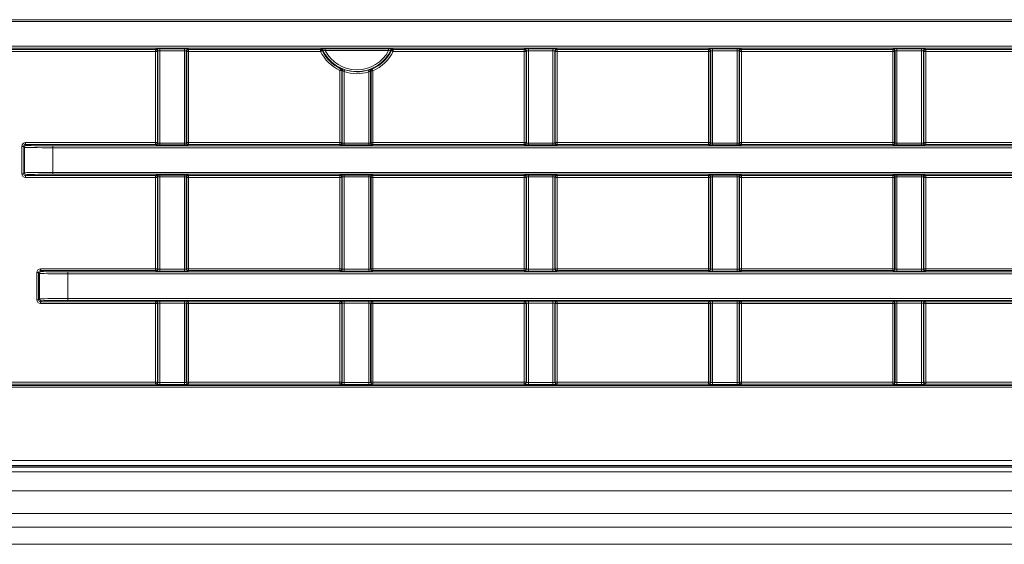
# Model space of a CAD drawing. Header units: millimetres. Extents: x 0 to 1118, y 0 to 864.
# Tile 327 of 390: x 475 to 501, y 599 to 613. Entities that reach past the tile are written whole.
import ezdxf

# ---------------------------------------------------------------- set-up
doc = ezdxf.new("R2010")
doc.units = ezdxf.units.MM

msp = doc.modelspace()

# ---------------------------------------------------------------- linework, layer by layer
at = {"color": 9, "linetype": 'Continuous', "lineweight": 0}
for p, q in [((470.0133, 613.0584), (514.8892, 613.0584)), ((514.8892, 613.0084), (470.0133, 613.0084)), ((470.0133, 612.3567), (514.8892, 612.3567)), ((514.8892, 612.3067), (470.0133, 612.3067)), ((474.451, 612.2713), (478.4515, 612.2713)), ((478.4515, 612.2214), (474.451, 612.2214)), ((478.4515, 612.2713), (478.4629, 612.2827)), ((478.4515, 612.2214), (478.4515, 612.2713)), ((478.4515, 612.2214), (478.5015, 612.2214)), ((478.4515, 609.8077), (478.4515, 612.2214)), ((478.5129, 612.2327), (478.5015, 612.2214)), ((478.5015, 612.2214), (478.5015, 609.8077)), ((478.5129, 609.7963), (478.5129, 612.2327)), ((478.5629, 612.2844), (479.2146, 612.2844)), ((478.5629, 612.2344), (478.5629, 612.2844)), ((479.2146, 612.2344), (478.5629, 612.2344)), ((478.5629, 612.2344), (478.5629, 609.7946)), ((479.2146, 612.2344), (479.2146, 612.2844)), ((479.2146, 609.7946), (479.2146, 612.2344)), ((479.2646, 612.2327), (479.2646, 609.7963)), ((479.276, 612.2214), (479.2646, 612.2327)), ((479.276, 609.8077), (479.276, 612.2214)), ((479.276, 612.2214), (479.326, 612.2214)), ((479.3146, 612.2827), (479.326, 612.2713)), ((479.326, 612.2713), (482.8139, 612.2713)), ((479.326, 612.2214), (479.326, 612.2713)), ((482.8139, 612.2214), (479.326, 612.2214)), ((479.326, 612.2214), (479.326, 609.8077)), ((482.8139, 612.2713), (482.825, 612.2888)), ((482.8139, 612.2214), (482.8139, 612.2713)), ((482.859, 612.2431), (482.8139, 612.2214)), ((482.9358, 612.2905), (484.6166, 612.2905)), ((482.9358, 612.2905), (482.9358, 612.2406)), ((484.6166, 612.2406), (482.9358, 612.2406)), ((484.6166, 612.2905), (484.6166, 612.2406)), ((484.7385, 612.2214), (484.6935, 612.2431)), ((484.7275, 612.2888), (484.7385, 612.2713)), ((484.7385, 612.2713), (488.2015, 612.2713)), ((484.7385, 612.2713), (484.7385, 612.2214)), ((488.2015, 612.2214), (484.7385, 612.2214)), ((488.2015, 612.2713), (488.2129, 612.2827)), ((488.2015, 612.2214), (488.2015, 612.2713)), ((488.2015, 609.8077), (488.2015, 612.2214)), ((488.2015, 612.2214), (488.2515, 612.2214)), ((488.2629, 612.2327), (488.2515, 612.2214)), ((488.2515, 612.2214), (488.2515, 609.8077)), ((488.2629, 609.7963), (488.2629, 612.2327)), ((488.3129, 612.2844), (488.9646, 612.2844)), ((488.3129, 612.2344), (488.3129, 612.2844)), ((488.9646, 612.2344), (488.3129, 612.2344)), ((488.3129, 612.2344), (488.3129, 609.7946)), ((488.9646, 612.2344), (488.9646, 612.2844)), ((488.9646, 609.7946), (488.9646, 612.2344)), ((489.0146, 612.2327), (489.0146, 609.7963)), ((489.026, 612.2214), (489.0146, 612.2327)), ((489.026, 609.8077), (489.026, 612.2214)), ((489.026, 612.2214), (489.076, 612.2214)), ((489.0646, 612.2827), (489.076, 612.2713)), ((489.076, 612.2713), (493.0765, 612.2713)), ((489.076, 612.2214), (489.076, 612.2713)), ((493.0765, 612.2214), (489.076, 612.2214)), ((489.076, 612.2214), (489.076, 609.8077)), ((493.0765, 612.2713), (493.0879, 612.2827)), ((493.0765, 612.2214), (493.0765, 612.2713)), ((493.0765, 612.2214), (493.1265, 612.2214)), ((493.0765, 609.8077), (493.0765, 612.2214)), ((493.1379, 612.2327), (493.1265, 612.2214)), ((493.1265, 612.2214), (493.1265, 609.8077)), ((493.1379, 609.7963), (493.1379, 612.2327)), ((493.1879, 612.2844), (493.8396, 612.2844)), ((493.1879, 612.2344), (493.1879, 612.2844)), ((493.8396, 612.2344), (493.1879, 612.2344)), ((493.1879, 612.2344), (493.1879, 609.7946)), ((493.8396, 612.2344), (493.8396, 612.2844)), ((493.8396, 609.7946), (493.8396, 612.2344)), ((493.8896, 612.2327), (493.8896, 609.7963)), ((493.901, 612.2214), (493.8896, 612.2327)), ((493.901, 609.8077), (493.901, 612.2214)), ((493.901, 612.2214), (493.951, 612.2214)), ((493.9396, 612.2827), (493.951, 612.2713)), ((493.951, 612.2713), (497.9515, 612.2713)), ((493.951, 612.2214), (493.951, 612.2713)), ((497.9515, 612.2214), (493.951, 612.2214)), ((493.951, 612.2214), (493.951, 609.8077)), ((497.9515, 612.2713), (497.9629, 612.2827)), ((497.9515, 612.2214), (497.9515, 612.2713)), ((497.9515, 609.8077), (497.9515, 612.2214)), ((497.9515, 612.2214), (498.0015, 612.2214)), ((498.0129, 612.2327), (498.0015, 612.2214)), ((498.0015, 612.2214), (498.0015, 609.8077)), ((498.0129, 609.7963), (498.0129, 612.2327)), ((498.0629, 612.2844), (498.7146, 612.2844)), ((498.0629, 612.2344), (498.0629, 612.2844)), ((498.7146, 612.2344), (498.0629, 612.2344)), ((498.0629, 612.2344), (498.0629, 609.7946)), ((498.7146, 612.2344), (498.7146, 612.2844)), ((498.7146, 609.7946), (498.7146, 612.2344)), ((498.7646, 612.2327), (498.7646, 609.7963)), ((498.776, 612.2214), (498.7646, 612.2327)), ((498.776, 609.8077), (498.776, 612.2214)), ((498.776, 612.2214), (498.826, 612.2214)), ((498.8146, 612.2827), (498.826, 612.2713)), ((498.826, 612.2713), (502.8265, 612.2713)), ((498.826, 612.2214), (498.826, 612.2713)), ((502.8265, 612.2214), (498.826, 612.2214)), ((498.826, 612.2214), (498.826, 609.8077)), ((483.3265, 611.7163), (483.3476, 611.7616)), ((483.3265, 611.7163), (483.3765, 611.7163)), ((483.3265, 609.8077), (483.3265, 611.7163)), ((483.3879, 611.7236), (483.3765, 611.7163)), ((483.3765, 611.7163), (483.3765, 609.8077)), ((483.4379, 611.6858), (483.4539, 611.7332)), ((483.4379, 611.6858), (483.4379, 609.7946)), ((484.0896, 611.6777), (484.0748, 611.7255)), ((484.0896, 609.7946), (484.0896, 611.6777)), ((484.151, 611.7051), (484.1396, 611.7126)), ((484.151, 609.8077), (484.151, 611.7051)), ((484.151, 611.7051), (484.201, 611.7051)), ((484.201, 611.7051), (484.1811, 611.751)), ((484.201, 611.7051), (484.201, 609.8077)), ((475.0136, 609.8077), (478.4515, 609.8077)), ((475.0136, 609.8077), (475.0136, 609.7577)), ((475.0136, 609.7577), (475.037, 609.7343)), ((478.4515, 609.7577), (475.0136, 609.7577)), ((478.4515, 609.8077), (478.4515, 609.7577)), ((478.4515, 609.8077), (478.5015, 609.8077)), ((478.4629, 609.7463), (478.4515, 609.7577)), ((478.5015, 609.8077), (478.5129, 609.7963)), ((478.5629, 609.7446), (478.5629, 609.7946)), ((478.5629, 609.7946), (479.2146, 609.7946)), ((479.2146, 609.7446), (479.2146, 609.7946)), ((479.2646, 609.7963), (479.276, 609.8077)), ((479.276, 609.8077), (479.326, 609.8077)), ((479.326, 609.7577), (479.3146, 609.7463)), ((479.326, 609.7577), (479.326, 609.8077)), ((479.326, 609.8077), (483.3265, 609.8077)), ((483.3265, 609.7577), (479.326, 609.7577)), ((483.3265, 609.7577), (483.3265, 609.8077)), ((483.3765, 609.8077), (483.3265, 609.8077)), ((483.3379, 609.7463), (483.3265, 609.7577)), ((483.3765, 609.8077), (483.3879, 609.7963)), ((483.4379, 609.7446), (483.4379, 609.7946)), ((483.4379, 609.7946), (484.0896, 609.7946)), ((484.0896, 609.7446), (484.0896, 609.7946)), ((484.1396, 609.7963), (484.151, 609.8077)), ((484.201, 609.8077), (484.151, 609.8077)), ((484.201, 609.7577), (484.1896, 609.7463)), ((484.201, 609.7577), (484.201, 609.8077)), ((484.201, 609.8077), (488.2015, 609.8077)), ((488.2015, 609.7577), (484.201, 609.7577)), ((488.2515, 609.8077), (488.2015, 609.8077)), ((488.2015, 609.7577), (488.2015, 609.8077)), ((488.2129, 609.7463), (488.2015, 609.7577)), ((488.2515, 609.8077), (488.2629, 609.7963)), ((488.3129, 609.7446), (488.3129, 609.7946)), ((488.3129, 609.7946), (488.9646, 609.7946)), ((488.9646, 609.7446), (488.9646, 609.7946)), ((489.0146, 609.7963), (489.026, 609.8077)), ((489.076, 609.8077), (489.026, 609.8077)), ((489.076, 609.7577), (489.0646, 609.7463)), ((489.076, 609.7577), (489.076, 609.8077)), ((489.076, 609.8077), (493.0765, 609.8077)), ((493.0765, 609.7577), (489.076, 609.7577)), ((493.0765, 609.7577), (493.0765, 609.8077)), ((493.1265, 609.8077), (493.0765, 609.8077)), ((493.0879, 609.7463), (493.0765, 609.7577)), ((493.1265, 609.8077), (493.1379, 609.7963)), ((493.1879, 609.7446), (493.1879, 609.7946)), ((493.1879, 609.7946), (493.8396, 609.7946)), ((493.8396, 609.7446), (493.8396, 609.7946)), ((493.8896, 609.7963), (493.901, 609.8077)), ((493.951, 609.8077), (493.901, 609.8077)), ((493.951, 609.7577), (493.9396, 609.7463)), ((493.951, 609.7577), (493.951, 609.8077)), ((493.951, 609.8077), (497.9515, 609.8077)), ((497.9515, 609.7577), (493.951, 609.7577)), ((497.9515, 609.7577), (497.9515, 609.8077)), ((498.0015, 609.8077), (497.9515, 609.8077)), ((497.9629, 609.7463), (497.9515, 609.7577)), ((498.0015, 609.8077), (498.0129, 609.7963)), ((498.0629, 609.7446), (498.0629, 609.7946)), ((498.0629, 609.7946), (498.7146, 609.7946)), ((498.7146, 609.7446), (498.7146, 609.7946)), ((498.7646, 609.7963), (498.776, 609.8077)), ((498.826, 609.8077), (498.776, 609.8077)), ((498.826, 609.7577), (498.8146, 609.7463)), ((498.826, 609.7577), (498.826, 609.8077)), ((498.826, 609.8077), (502.8265, 609.8077)), ((502.8265, 609.7577), (498.826, 609.7577)), ((474.9136, 609.7077), (474.9636, 609.7077)), ((474.9136, 608.9852), (474.9136, 609.7077)), ((474.987, 609.6843), (474.9636, 609.7077)), ((474.9636, 609.7077), (474.9636, 608.9852)), ((474.987, 609.0086), (474.987, 609.6843)), ((475.7369, 609.6723), (475.7369, 609.7223)), ((475.7369, 609.7223), (514.8892, 609.7223)), ((514.8892, 609.6723), (475.7369, 609.6723)), ((475.7369, 609.6723), (475.7369, 609.0206)), ((479.2146, 609.7446), (478.5629, 609.7446)), ((484.0896, 609.7446), (483.4379, 609.7446)), ((488.9646, 609.7446), (488.3129, 609.7446)), ((493.8396, 609.7446), (493.1879, 609.7446)), ((498.7146, 609.7446), (498.0629, 609.7446)), ((474.9136, 608.9852), (474.9636, 608.9852)), ((474.9636, 608.9852), (474.987, 609.0086)), ((475.7369, 609.0206), (514.8892, 609.0206)), ((475.7369, 608.9706), (475.7369, 609.0206)), ((475.037, 608.9586), (475.0136, 608.9352)), ((475.0136, 608.9352), (478.4515, 608.9352)), ((475.0136, 608.9352), (475.0136, 608.8852)), ((478.4515, 608.8852), (475.0136, 608.8852)), ((514.8892, 608.9706), (475.7369, 608.9706)), ((478.4515, 608.9352), (478.4629, 608.9466)), ((478.4515, 608.9352), (478.4515, 608.8852)), ((478.4515, 606.4716), (478.4515, 608.8852)), ((478.5015, 608.8852), (478.4515, 608.8852)), ((478.5129, 608.8966), (478.5015, 608.8852)), ((478.5015, 608.8852), (478.5015, 606.4716)), ((478.5129, 606.4602), (478.5129, 608.8966)), ((478.5629, 608.9483), (479.2146, 608.9483)), ((478.5629, 608.8983), (478.5629, 608.9483)), ((479.2146, 608.8983), (478.5629, 608.8983)), ((478.5629, 608.8983), (478.5629, 606.4585)), ((479.2146, 608.8983), (479.2146, 608.9483)), ((479.2146, 606.4585), (479.2146, 608.8983)), ((479.2646, 608.8966), (479.2646, 606.4602)), ((479.276, 608.8852), (479.2646, 608.8966)), ((479.276, 606.4716), (479.276, 608.8852)), ((479.326, 608.8852), (479.276, 608.8852)), ((479.3146, 608.9466), (479.326, 608.9352)), ((479.326, 608.9352), (483.3265, 608.9352)), ((479.326, 608.8852), (479.326, 608.9352)), ((479.326, 608.8852), (479.326, 606.4716)), ((483.3265, 608.8852), (479.326, 608.8852)), ((483.3265, 608.9352), (483.3379, 608.9466)), ((483.3265, 608.8852), (483.3265, 608.9352)), ((483.3765, 608.8852), (483.3265, 608.8852)), ((483.3265, 606.4716), (483.3265, 608.8852)), ((483.3879, 608.8966), (483.3765, 608.8852)), ((483.3765, 608.8852), (483.3765, 606.4716)), ((483.3879, 606.4602), (483.3879, 608.8966)), ((483.4379, 608.9483), (484.0896, 608.9483)), ((483.4379, 608.8983), (483.4379, 608.9483)), ((484.0896, 608.8983), (483.4379, 608.8983)), ((483.4379, 608.8983), (483.4379, 606.4585)), ((484.0896, 608.8983), (484.0896, 608.9483)), ((484.0896, 606.4585), (484.0896, 608.8983)), ((484.1396, 608.8966), (484.1396, 606.4602)), ((484.151, 608.8852), (484.1396, 608.8966)), ((484.151, 606.4716), (484.151, 608.8852)), ((484.201, 608.8852), (484.151, 608.8852)), ((484.1896, 608.9466), (484.201, 608.9352)), ((484.201, 608.9352), (488.2015, 608.9352)), ((484.201, 608.8852), (484.201, 608.9352)), ((488.2015, 608.8852), (484.201, 608.8852)), ((484.201, 608.8852), (484.201, 606.4716)), ((488.2015, 608.9352), (488.2129, 608.9466)), ((488.2015, 608.8852), (488.2015, 608.9352)), ((488.2015, 606.4716), (488.2015, 608.8852)), ((488.2515, 608.8852), (488.2015, 608.8852)), ((488.2629, 608.8966), (488.2515, 608.8852)), ((488.2515, 608.8852), (488.2515, 606.4716)), ((488.2629, 606.4602), (488.2629, 608.8966)), ((488.3129, 608.9483), (488.9646, 608.9483)), ((488.3129, 608.8983), (488.3129, 608.9483)), ((488.9646, 608.8983), (488.3129, 608.8983)), ((488.3129, 608.8983), (488.3129, 606.4585)), ((488.9646, 608.8983), (488.9646, 608.9483)), ((488.9646, 606.4585), (488.9646, 608.8983)), ((489.0146, 608.8966), (489.0146, 606.4602)), ((489.026, 608.8852), (489.0146, 608.8966)), ((489.026, 606.4716), (489.026, 608.8852)), ((489.076, 608.8852), (489.026, 608.8852)), ((489.0646, 608.9466), (489.076, 608.9352)), ((489.076, 608.9352), (493.0765, 608.9352)), ((489.076, 608.8852), (489.076, 608.9352)), ((493.0765, 608.8852), (489.076, 608.8852)), ((489.076, 608.8852), (489.076, 606.4716)), ((493.0765, 608.9352), (493.0879, 608.9466)), ((493.0765, 608.8852), (493.0765, 608.9352)), ((493.0765, 606.4716), (493.0765, 608.8852)), ((493.1265, 608.8852), (493.0765, 608.8852)), ((493.1379, 608.8966), (493.1265, 608.8852)), ((493.1265, 608.8852), (493.1265, 606.4716)), ((493.1379, 606.4602), (493.1379, 608.8966)), ((493.1879, 608.9483), (493.8396, 608.9483)), ((493.1879, 608.8983), (493.1879, 608.9483)), ((493.8396, 608.8983), (493.1879, 608.8983)), ((493.1879, 608.8983), (493.1879, 606.4585)), ((493.8396, 608.8983), (493.8396, 608.9483)), ((493.8396, 606.4585), (493.8396, 608.8983)), ((493.8896, 608.8966), (493.8896, 606.4602)), ((493.901, 608.8852), (493.8896, 608.8966)), ((493.901, 606.4716), (493.901, 608.8852)), ((493.951, 608.8852), (493.901, 608.8852)), ((493.9396, 608.9466), (493.951, 608.9352)), ((493.951, 608.9352), (497.9515, 608.9352)), ((493.951, 608.8852), (493.951, 608.9352)), ((497.9515, 608.8852), (493.951, 608.8852)), ((493.951, 608.8852), (493.951, 606.4716)), ((497.9515, 608.9352), (497.9629, 608.9466)), ((497.9515, 608.8852), (497.9515, 608.9352)), ((498.0015, 608.8852), (497.9515, 608.8852)), ((497.9515, 606.4716), (497.9515, 608.8852)), ((498.0129, 608.8966), (498.0015, 608.8852)), ((498.0015, 608.8852), (498.0015, 606.4716)), ((498.0129, 606.4602), (498.0129, 608.8966)), ((498.0629, 608.9483), (498.7146, 608.9483)), ((498.0629, 608.8983), (498.0629, 608.9483)), ((498.7146, 608.8983), (498.0629, 608.8983)), ((498.0629, 608.8983), (498.0629, 606.4585)), ((498.7146, 608.8983), (498.7146, 608.9483)), ((498.7146, 606.4585), (498.7146, 608.8983)), ((498.7646, 608.8966), (498.7646, 606.4602)), ((498.776, 608.8852), (498.7646, 608.8966)), ((498.776, 606.4716), (498.776, 608.8852)), ((498.826, 608.8852), (498.776, 608.8852)), ((498.8146, 608.9466), (498.826, 608.9352)), ((498.826, 608.9352), (502.8265, 608.9352)), ((498.826, 608.8852), (498.826, 608.9352)), ((498.826, 608.8852), (498.826, 606.4716)), ((502.8265, 608.8852), (498.826, 608.8852)), ((475.307, 605.6491), (475.307, 606.3716)), ((475.357, 606.3716), (475.307, 606.3716)), ((475.3803, 606.3482), (475.357, 606.3716)), ((475.357, 606.3716), (475.357, 605.6491)), ((475.407, 606.4216), (475.407, 606.4716)), ((475.407, 606.4716), (478.4515, 606.4716)), ((475.407, 606.4216), (475.4303, 606.3982)), ((478.4515, 606.4216), (475.407, 606.4216)), ((476.1302, 606.3362), (476.1302, 606.3862)), ((476.1302, 606.3862), (514.8892, 606.3862)), ((478.5015, 606.4716), (478.4515, 606.4716)), ((478.4515, 606.4216), (478.4515, 606.4716)), ((478.4629, 606.4102), (478.4515, 606.4216)), ((478.5015, 606.4716), (478.5129, 606.4602)), ((478.5629, 606.4085), (478.5629, 606.4585)), ((478.5629, 606.4585), (479.2146, 606.4585)), ((479.2146, 606.4085), (478.5629, 606.4085)), ((479.2146, 606.4085), (479.2146, 606.4585)), ((479.2646, 606.4602), (479.276, 606.4716)), ((479.326, 606.4716), (479.276, 606.4716)), ((479.326, 606.4216), (479.3146, 606.4102)), ((479.326, 606.4216), (479.326, 606.4716)), ((479.326, 606.4716), (483.3265, 606.4716)), ((483.3265, 606.4216), (479.326, 606.4216)), ((483.3265, 606.4216), (483.3265, 606.4716)), ((483.3765, 606.4716), (483.3265, 606.4716)), ((483.3379, 606.4102), (483.3265, 606.4216)), ((483.3765, 606.4716), (483.3879, 606.4602)), ((483.4379, 606.4085), (483.4379, 606.4585)), ((483.4379, 606.4585), (484.0896, 606.4585)), ((484.0896, 606.4085), (483.4379, 606.4085)), ((484.0896, 606.4085), (484.0896, 606.4585)), ((484.1396, 606.4602), (484.151, 606.4716)), ((484.201, 606.4716), (484.151, 606.4716)), ((484.201, 606.4216), (484.1896, 606.4102)), ((484.201, 606.4216), (484.201, 606.4716)), ((484.201, 606.4716), (488.2015, 606.4716)), ((488.2015, 606.4216), (484.201, 606.4216)), ((488.2515, 606.4716), (488.2015, 606.4716)), ((488.2015, 606.4216), (488.2015, 606.4716)), ((488.2129, 606.4102), (488.2015, 606.4216)), ((488.2515, 606.4716), (488.2629, 606.4602)), ((488.3129, 606.4085), (488.3129, 606.4585)), ((488.3129, 606.4585), (488.9646, 606.4585)), ((488.9646, 606.4085), (488.3129, 606.4085)), ((488.9646, 606.4085), (488.9646, 606.4585)), ((489.0146, 606.4602), (489.026, 606.4716)), ((489.076, 606.4716), (489.026, 606.4716)), ((489.076, 606.4216), (489.0646, 606.4102)), ((489.076, 606.4216), (489.076, 606.4716)), ((489.076, 606.4716), (493.0765, 606.4716)), ((493.0765, 606.4216), (489.076, 606.4216)), ((493.1265, 606.4716), (493.0765, 606.4716)), ((493.0765, 606.4216), (493.0765, 606.4716)), ((493.0879, 606.4102), (493.0765, 606.4216)), ((493.1265, 606.4716), (493.1379, 606.4602)), ((493.1879, 606.4085), (493.1879, 606.4585)), ((493.1879, 606.4585), (493.8396, 606.4585)), ((493.8396, 606.4085), (493.1879, 606.4085)), ((493.8396, 606.4085), (493.8396, 606.4585)), ((493.8896, 606.4602), (493.901, 606.4716)), ((493.951, 606.4716), (493.901, 606.4716)), ((493.951, 606.4216), (493.9396, 606.4102)), ((493.951, 606.4216), (493.951, 606.4716)), ((493.951, 606.4716), (497.9515, 606.4716)), ((497.9515, 606.4216), (493.951, 606.4216)), ((498.0015, 606.4716), (497.9515, 606.4716)), ((497.9515, 606.4216), (497.9515, 606.4716)), ((497.9629, 606.4102), (497.9515, 606.4216)), ((498.0015, 606.4716), (498.0129, 606.4602)), ((498.0629, 606.4085), (498.0629, 606.4585)), ((498.0629, 606.4585), (498.7146, 606.4585)), ((498.7146, 606.4085), (498.0629, 606.4085)), ((498.7146, 606.4085), (498.7146, 606.4585)), ((498.7646, 606.4602), (498.776, 606.4716)), ((498.826, 606.4716), (498.776, 606.4716)), ((498.826, 606.4216), (498.8146, 606.4102)), ((498.826, 606.4216), (498.826, 606.4716)), ((498.826, 606.4716), (502.8265, 606.4716)), ((502.8265, 606.4216), (498.826, 606.4216)), ((475.3803, 605.6725), (475.3803, 606.3482)), ((514.8892, 606.3362), (476.1302, 606.3362)), ((476.1302, 606.3362), (476.1302, 605.6845)), ((475.357, 605.6491), (475.307, 605.6491)), ((475.357, 605.6491), (475.3803, 605.6725)), ((475.4303, 605.6225), (475.407, 605.5991)), ((475.407, 605.5991), (478.4515, 605.5991)), ((475.407, 605.5991), (475.407, 605.5491)), ((476.1302, 605.6345), (476.1302, 605.6845)), ((476.1302, 605.6845), (514.8892, 605.6845)), ((514.8892, 605.6345), (476.1302, 605.6345)), ((478.4515, 605.5991), (478.4629, 605.6105)), ((478.4515, 605.5991), (478.4515, 605.5491)), ((478.5629, 605.6122), (479.2146, 605.6122)), ((478.5629, 605.6122), (478.5629, 605.5622)), ((479.2146, 605.6122), (479.2146, 605.5622)), ((479.3146, 605.6105), (479.326, 605.5991)), ((479.326, 605.5991), (483.3265, 605.5991)), ((479.326, 605.5491), (479.326, 605.5991)), ((483.3265, 605.5991), (483.3379, 605.6105)), ((483.3265, 605.5491), (483.3265, 605.5991)), ((483.4379, 605.6122), (484.0896, 605.6122)), ((483.4379, 605.5622), (483.4379, 605.6122)), ((484.0896, 605.5622), (484.0896, 605.6122)), ((484.1896, 605.6105), (484.201, 605.5991)), ((484.201, 605.5991), (488.2015, 605.5991)), ((484.201, 605.5491), (484.201, 605.5991)), ((488.2015, 605.5991), (488.2129, 605.6105)), ((488.2015, 605.5491), (488.2015, 605.5991)), ((488.3129, 605.6122), (488.9646, 605.6122)), ((488.3129, 605.5622), (488.3129, 605.6122)), ((488.9646, 605.5622), (488.9646, 605.6122)), ((489.0646, 605.6105), (489.076, 605.5991)), ((489.076, 605.5991), (493.0765, 605.5991)), ((489.076, 605.5491), (489.076, 605.5991)), ((493.0765, 605.5991), (493.0879, 605.6105)), ((493.0765, 605.5491), (493.0765, 605.5991)), ((493.1879, 605.6122), (493.8396, 605.6122)), ((493.1879, 605.5622), (493.1879, 605.6122)), ((493.8396, 605.5622), (493.8396, 605.6122)), ((493.9396, 605.6105), (493.951, 605.5991)), ((493.951, 605.5991), (497.9515, 605.5991)), ((493.951, 605.5491), (493.951, 605.5991)), ((497.9515, 605.5991), (497.9629, 605.6105)), ((497.9515, 605.5491), (497.9515, 605.5991)), ((498.0629, 605.6122), (498.7146, 605.6122)), ((498.0629, 605.5622), (498.0629, 605.6122)), ((498.7146, 605.5622), (498.7146, 605.6122)), ((498.8146, 605.6105), (498.826, 605.5991)), ((498.826, 605.5991), (502.8265, 605.5991)), ((498.826, 605.5491), (498.826, 605.5991)), ((478.4515, 605.5491), (475.407, 605.5491)), ((478.4515, 603.472), (478.4515, 605.5491)), ((478.5015, 605.5491), (478.4515, 605.5491)), ((478.5129, 605.5605), (478.5015, 605.5491)), ((478.5015, 605.5491), (478.5015, 603.472)), ((478.5129, 603.4606), (478.5129, 605.5605)), ((479.2146, 605.5622), (478.5629, 605.5622)), ((478.5629, 605.5622), (478.5629, 603.4589)), ((479.2146, 603.4589), (479.2146, 605.5622)), ((479.2646, 605.5605), (479.2646, 603.4606)), ((479.276, 605.5491), (479.2646, 605.5605)), ((479.276, 603.472), (479.276, 605.5491)), ((479.326, 605.5491), (479.276, 605.5491)), ((483.3265, 605.5491), (479.326, 605.5491)), ((479.326, 605.5491), (479.326, 603.472)), ((483.3765, 605.5491), (483.3265, 605.5491)), ((483.3265, 603.472), (483.3265, 605.5491)), ((483.3879, 605.5605), (483.3765, 605.5491)), ((483.3765, 605.5491), (483.3765, 603.472)), ((483.3879, 603.4606), (483.3879, 605.5605)), ((484.0896, 605.5622), (483.4379, 605.5622)), ((483.4379, 605.5622), (483.4379, 603.4589)), ((484.0896, 603.4589), (484.0896, 605.5622)), ((484.1396, 605.5605), (484.1396, 603.4606)), ((484.151, 605.5491), (484.1396, 605.5605)), ((484.151, 603.472), (484.151, 605.5491)), ((484.201, 605.5491), (484.151, 605.5491)), ((488.2015, 605.5491), (484.201, 605.5491)), ((484.201, 605.5491), (484.201, 603.472)), ((488.2015, 603.472), (488.2015, 605.5491)), ((488.2515, 605.5491), (488.2015, 605.5491)), ((488.2629, 605.5605), (488.2515, 605.5491)), ((488.2515, 605.5491), (488.2515, 603.472)), ((488.2629, 603.4606), (488.2629, 605.5605)), ((488.9646, 605.5622), (488.3129, 605.5622)), ((488.3129, 605.5622), (488.3129, 603.4589)), ((488.9646, 603.4589), (488.9646, 605.5622)), ((489.0146, 605.5605), (489.0146, 603.4606)), ((489.026, 605.5491), (489.0146, 605.5605)), ((489.026, 603.472), (489.026, 605.5491)), ((489.076, 605.5491), (489.026, 605.5491)), ((493.0765, 605.5491), (489.076, 605.5491)), ((489.076, 605.5491), (489.076, 603.472)), ((493.1265, 605.5491), (493.0765, 605.5491)), ((493.0765, 603.472), (493.0765, 605.5491)), ((493.1379, 605.5605), (493.1265, 605.5491)), ((493.1265, 605.5491), (493.1265, 603.472)), ((493.1379, 603.4606), (493.1379, 605.5605)), ((493.8396, 605.5622), (493.1879, 605.5622)), ((493.1879, 605.5622), (493.1879, 603.4589)), ((493.8396, 603.4589), (493.8396, 605.5622)), ((493.8896, 605.5605), (493.8896, 603.4606)), ((493.901, 605.5491), (493.8896, 605.5605)), ((493.901, 603.472), (493.901, 605.5491)), ((493.951, 605.5491), (493.901, 605.5491)), ((493.951, 605.5491), (493.951, 603.472)), ((497.9515, 605.5491), (493.951, 605.5491)), ((498.0015, 605.5491), (497.9515, 605.5491)), ((497.9515, 603.472), (497.9515, 605.5491)), ((498.0129, 605.5605), (498.0015, 605.5491)), ((498.0015, 605.5491), (498.0015, 603.472)), ((498.0129, 603.4606), (498.0129, 605.5605)), ((498.7146, 605.5622), (498.0629, 605.5622)), ((498.0629, 605.5622), (498.0629, 603.4589)), ((498.7146, 603.4589), (498.7146, 605.5622)), ((498.7646, 605.5605), (498.7646, 603.4606)), ((498.776, 605.5491), (498.7646, 605.5605)), ((498.776, 603.472), (498.776, 605.5491)), ((498.826, 605.5491), (498.776, 605.5491)), ((498.826, 605.5491), (498.826, 603.472)), ((502.8265, 605.5491), (498.826, 605.5491)), ((474.3861, 603.3866), (605.2664, 603.3866)), ((605.2664, 603.3366), (474.3861, 603.3366)), ((474.4379, 603.472), (478.4515, 603.472)), ((478.4515, 603.422), (474.4379, 603.422)), ((478.5015, 603.472), (478.4515, 603.472)), ((478.4515, 603.472), (478.4515, 603.422)), ((478.4629, 603.4106), (478.4515, 603.422)), ((478.5015, 603.472), (478.5129, 603.4606)), ((478.5629, 603.4589), (479.2146, 603.4589)), ((478.5629, 603.4589), (478.5629, 603.4089)), ((479.2146, 603.4089), (478.5629, 603.4089)), ((479.2146, 603.4589), (479.2146, 603.4089)), ((479.2646, 603.4606), (479.276, 603.472)), ((479.326, 603.472), (479.276, 603.472)), ((479.326, 603.422), (479.3146, 603.4106)), ((479.326, 603.422), (479.326, 603.472)), ((479.326, 603.472), (483.3265, 603.472)), ((483.3265, 603.422), (479.326, 603.422)), ((483.3265, 603.422), (483.3265, 603.472)), ((483.3765, 603.472), (483.3265, 603.472)), ((483.3379, 603.4106), (483.3265, 603.422)), ((483.3765, 603.472), (483.3879, 603.4606)), ((483.4379, 603.4089), (483.4379, 603.4589)), ((483.4379, 603.4589), (484.0896, 603.4589)), ((484.0896, 603.4089), (483.4379, 603.4089)), ((484.0896, 603.4089), (484.0896, 603.4589)), ((484.1396, 603.4606), (484.151, 603.472)), ((484.201, 603.472), (484.151, 603.472)), ((484.201, 603.422), (484.1896, 603.4106)), ((484.201, 603.422), (484.201, 603.472)), ((484.201, 603.472), (488.2015, 603.472)), ((488.2015, 603.422), (484.201, 603.422)), ((488.2015, 603.422), (488.2015, 603.472)), ((488.2515, 603.472), (488.2015, 603.472)), ((488.2129, 603.4106), (488.2015, 603.422)), ((488.2515, 603.472), (488.2629, 603.4606)), ((488.3129, 603.4089), (488.3129, 603.4589)), ((488.3129, 603.4589), (488.9646, 603.4589)), ((488.9646, 603.4089), (488.3129, 603.4089)), ((488.9646, 603.4089), (488.9646, 603.4589)), ((489.0146, 603.4606), (489.026, 603.472)), ((489.076, 603.472), (489.026, 603.472)), ((489.076, 603.422), (489.0646, 603.4106)), ((489.076, 603.422), (489.076, 603.472)), ((489.076, 603.472), (493.0765, 603.472)), ((493.0765, 603.422), (489.076, 603.422)), ((493.0765, 603.422), (493.0765, 603.472)), ((493.1265, 603.472), (493.0765, 603.472)), ((493.0879, 603.4106), (493.0765, 603.422)), ((493.1265, 603.472), (493.1379, 603.4606)), ((493.1879, 603.4089), (493.1879, 603.4589)), ((493.1879, 603.4589), (493.8396, 603.4589)), ((493.8396, 603.4089), (493.1879, 603.4089)), ((493.8396, 603.4089), (493.8396, 603.4589)), ((493.8896, 603.4606), (493.901, 603.472)), ((493.951, 603.472), (493.901, 603.472)), ((493.951, 603.422), (493.9396, 603.4106)), ((493.951, 603.422), (493.951, 603.472)), ((493.951, 603.472), (497.9515, 603.472)), ((497.9515, 603.422), (493.951, 603.422)), ((497.9515, 603.422), (497.9515, 603.472)), ((498.0015, 603.472), (497.9515, 603.472)), ((497.9629, 603.4106), (497.9515, 603.422)), ((498.0015, 603.472), (498.0129, 603.4606)), ((498.0629, 603.4089), (498.0629, 603.4589)), ((498.0629, 603.4589), (498.7146, 603.4589)), ((498.7146, 603.4089), (498.0629, 603.4089)), ((498.7146, 603.4089), (498.7146, 603.4589)), ((498.7646, 603.4606), (498.776, 603.472)), ((498.826, 603.472), (498.776, 603.472)), ((498.826, 603.422), (498.8146, 603.4106)), ((498.826, 603.422), (498.826, 603.472)), ((498.826, 603.472), (502.8265, 603.472)), ((502.8265, 603.422), (498.826, 603.422)), ((471.8384, 601.3957), (607.8141, 601.3957)), ((607.8141, 601.2707), (471.8384, 601.2707)), ((472.6137, 601.2229), (607.0387, 601.2229)), ((472.6137, 600.5979), (607.0387, 600.5979)), ((472.6137, 599.9925), (607.0387, 599.9925)), ((472.6137, 599.6389), (607.0387, 599.6389)), ((472.6137, 599.1818), (607.0387, 599.1818))]:
    msp.add_line(p, q, dxfattribs=at)
at = {"color": 7, "linetype": 'Continuous', "lineweight": 15}
for p, q in [((483.3879, 609.7963), (483.3879, 611.7236)), ((484.1396, 611.7126), (484.1396, 609.7963)), ((607.8213, 601.2532), (471.8311, 601.2532)), ((472.6137, 601.0979), (607.0387, 601.0979))]:
    msp.add_line(p, q, dxfattribs=at)
at = {"color": 9, "linetype": 'Continuous', "lineweight": 0}
for centre, radius, start, end in [((478.4515, 612.2213), 0.05, 0.02044, 89.97956), ((478.4629, 612.2327), 0.05, 0.02044, 89.97956), ((479.3146, 612.2327), 0.05, 90.02044, 179.97956), ((479.326, 612.2213), 0.05, 90.02044, 179.97956), ((482.8139, 612.2213), 0.05, 25.75412, 89.98822), ((483.7762, 612.6854), 1.0683, 205.74234, 245.10481), ((482.825, 612.2388), 0.05, 25.15705, 89.98806), ((485.8526, 610.2728), 3.5838, 146.32235, 146.64861), ((483.7762, 612.6854), 1.0009, 205.14512, 334.85488), ((483.7762, 612.6854), 0.9509, 207.89086, 332.10914), ((483.7762, 612.6854), 1.0683, 293.42566, 334.25766), ((481.6895, 610.2659), 3.5962, 33.35195, 33.67709), ((484.7386, 612.2213), 0.05, 90.01178, 154.24588), ((488.2015, 612.2213), 0.05, 0.02044, 89.97956), ((488.2129, 612.2327), 0.05, 0.02044, 89.97956), ((489.0646, 612.2327), 0.05, 90.02044, 179.97956), ((489.076, 612.2213), 0.05, 90.02044, 179.97956), ((493.0765, 612.2213), 0.05, 0.02044, 89.97956), ((493.0879, 612.2327), 0.05, 0.02044, 89.97956), ((493.9396, 612.2327), 0.05, 90.02044, 179.97956), ((493.951, 612.2213), 0.05, 90.02044, 179.97956), ((497.9515, 612.2213), 0.05, 0.02044, 89.97956), ((497.9629, 612.2327), 0.05, 0.02044, 89.97956), ((498.8146, 612.2327), 0.05, 90.02044, 179.97956), ((498.826, 612.2213), 0.05, 90.02044, 179.97956), ((481.3634, 614.7272), 3.5681, 303.78464, 303.99868), ((483.3265, 611.7163), 0.05, 0.012, 65.09281), ((483.3379, 611.7236), 0.05, 0.0121, 65.48575), ((483.7762, 612.6854), 1.0552, 251.2977, 287.2751), ((484.201, 611.7051), 0.05, 113.43805, 179.98761), ((486.1661, 614.6355), 3.5016, 235.24587, 235.46569), ((478.4515, 609.8077), 0.05, 270.02044, 359.97956), ((478.4629, 609.7963), 0.05, 270.02044, 359.97956), ((479.3146, 609.7963), 0.05, 180.02044, 269.97956), ((479.326, 609.8077), 0.05, 180.02044, 269.97956), ((483.3265, 609.8077), 0.05, 270.02044, 359.97956), ((483.3379, 609.7963), 0.05, 270.02044, 359.97956), ((484.1896, 609.7963), 0.05, 180.02044, 269.97956), ((484.201, 609.8077), 0.05, 180.02044, 269.97956), ((488.2015, 609.8077), 0.05, 270.02044, 359.97956), ((488.2129, 609.7963), 0.05, 270.02044, 359.97956), ((489.0646, 609.7963), 0.05, 180.02044, 269.97956), ((489.076, 609.8077), 0.05, 180.02044, 269.97956), ((493.0765, 609.8077), 0.05, 270.02044, 359.97956), ((493.0879, 609.7963), 0.05, 270.02044, 359.97956), ((493.9396, 609.7963), 0.05, 180.02044, 269.97956), ((493.951, 609.8077), 0.05, 180.02044, 269.97956), ((497.9515, 609.8077), 0.05, 270.02044, 359.97956), ((497.9629, 609.7963), 0.05, 270.02044, 359.97956), ((498.8146, 609.7963), 0.05, 180.02044, 269.97956), ((498.826, 609.8077), 0.05, 180.02044, 269.97956), ((475.037, 609.6843), 0.05, 90.02044, 179.97956), ((475.037, 609.0086), 0.05, 180.02044, 269.97956), ((478.4515, 608.8852), 0.05, 0.02044, 89.97956), ((478.4629, 608.8966), 0.05, 0.02044, 89.97956), ((479.3146, 608.8966), 0.05, 90.02044, 179.97956), ((479.326, 608.8852), 0.05, 90.02044, 179.97956), ((483.3265, 608.8852), 0.05, 0.02044, 89.97956), ((483.3379, 608.8966), 0.05, 0.02044, 89.97956), ((484.1896, 608.8966), 0.05, 90.02044, 179.97956), ((484.201, 608.8852), 0.05, 90.02044, 179.97956), ((488.2015, 608.8852), 0.05, 0.02044, 89.97956), ((488.2129, 608.8966), 0.05, 0.02044, 89.97956), ((489.0646, 608.8966), 0.05, 90.02044, 179.97956), ((489.076, 608.8852), 0.05, 90.02044, 179.97956), ((493.0765, 608.8852), 0.05, 0.02044, 89.97956), ((493.0879, 608.8966), 0.05, 0.02044, 89.97956), ((493.9396, 608.8966), 0.05, 90.02044, 179.97956), ((493.951, 608.8852), 0.05, 90.02044, 179.97956), ((497.9515, 608.8852), 0.05, 0.02044, 89.97956), ((497.9629, 608.8966), 0.05, 0.02044, 89.97956), ((498.8146, 608.8966), 0.05, 90.02044, 179.97956), ((498.826, 608.8852), 0.05, 90.02044, 179.97956), ((475.4303, 606.3482), 0.05, 90.02044, 179.97956), ((478.4515, 606.4716), 0.05, 270.02044, 359.97956), ((478.4629, 606.4602), 0.05, 270.02044, 359.97956), ((479.3146, 606.4602), 0.05, 180.02044, 269.97956), ((479.326, 606.4716), 0.05, 180.02044, 269.97956), ((483.3265, 606.4716), 0.05, 270.02044, 359.97956), ((483.3379, 606.4602), 0.05, 270.02044, 359.97956), ((484.1896, 606.4602), 0.05, 180.02044, 269.97956), ((484.201, 606.4716), 0.05, 180.02044, 269.97956), ((488.2015, 606.4716), 0.05, 270.02044, 359.97956), ((488.2129, 606.4602), 0.05, 270.02044, 359.97956), ((489.0646, 606.4602), 0.05, 180.02044, 269.97956), ((489.076, 606.4716), 0.05, 180.02044, 269.97956), ((493.0765, 606.4716), 0.05, 270.02044, 359.97956), ((493.0879, 606.4602), 0.05, 270.02044, 359.97956), ((493.9396, 606.4602), 0.05, 180.02044, 269.97956), ((493.951, 606.4716), 0.05, 180.02044, 269.97956), ((497.9515, 606.4716), 0.05, 270.02044, 359.97956), ((497.9629, 606.4602), 0.05, 270.02044, 359.97956), ((498.8146, 606.4602), 0.05, 180.02044, 269.97956), ((498.826, 606.4716), 0.05, 180.02044, 269.97956), ((475.4303, 605.6725), 0.05, 180.02044, 269.97956), ((478.4515, 605.5491), 0.05, 0.02044, 89.97956), ((478.4629, 605.5605), 0.05, 0.02044, 89.97956), ((479.3146, 605.5605), 0.05, 90.02044, 179.97956), ((479.326, 605.5491), 0.05, 90.02044, 179.97956), ((483.3265, 605.5491), 0.05, 0.02044, 89.97956), ((483.3379, 605.5605), 0.05, 0.02044, 89.97956), ((484.1896, 605.5605), 0.05, 90.02044, 179.97956), ((484.201, 605.5491), 0.05, 90.02044, 179.97956), ((488.2015, 605.5491), 0.05, 0.02044, 89.97956), ((488.2129, 605.5605), 0.05, 0.02044, 89.97956), ((489.0646, 605.5605), 0.05, 90.02044, 179.97956), ((489.076, 605.5491), 0.05, 90.02044, 179.97956), ((493.0765, 605.5491), 0.05, 0.02044, 89.97956), ((493.0879, 605.5605), 0.05, 0.02044, 89.97956), ((493.9396, 605.5605), 0.05, 90.02044, 179.97956), ((493.951, 605.5491), 0.05, 90.02044, 179.97956), ((497.9515, 605.5491), 0.05, 0.02044, 89.97956), ((497.9629, 605.5605), 0.05, 0.02044, 89.97956), ((498.8146, 605.5605), 0.05, 90.02044, 179.97956), ((498.826, 605.5491), 0.05, 90.02044, 179.97956), ((478.4515, 603.472), 0.05, 270.02044, 359.97956), ((478.4629, 603.4606), 0.05, 270.02044, 359.97956), ((479.3146, 603.4606), 0.05, 180.02044, 269.97956), ((479.326, 603.472), 0.05, 180.02044, 269.97956), ((483.3265, 603.472), 0.05, 270.02044, 359.97956), ((483.3379, 603.4606), 0.05, 270.02044, 359.97956), ((484.1896, 603.4606), 0.05, 180.02044, 269.97956), ((484.201, 603.472), 0.05, 180.02044, 269.97956), ((488.2015, 603.472), 0.05, 270.02044, 359.97956), ((488.2129, 603.4606), 0.05, 270.02044, 359.97956), ((489.0646, 603.4606), 0.05, 180.02044, 269.97956), ((489.076, 603.472), 0.05, 180.02044, 269.97956), ((493.0765, 603.472), 0.05, 270.02044, 359.97956), ((493.0879, 603.4606), 0.05, 270.02044, 359.97956), ((493.9396, 603.4606), 0.05, 180.02044, 269.97956), ((493.951, 603.472), 0.05, 180.02044, 269.97956), ((497.9515, 603.472), 0.05, 270.02044, 359.97956), ((497.9629, 603.4606), 0.05, 270.02044, 359.97956), ((498.8146, 603.4606), 0.05, 180.02044, 269.97956), ((498.826, 603.472), 0.05, 180.02044, 269.97956)]:
    msp.add_arc(centre, radius, start, end, dxfattribs=at)
at = {"color": 7, "linetype": 'Continuous', "lineweight": 15}
for centre, radius, start, end in [((483.7762, 612.6854), 1.0183, 205.74234, 245.10481), ((483.7762, 612.6854), 1.0183, 293.42566, 334.25766), ((484.7275, 612.2388), 0.05, 90.01194, 154.84295), ((483.7762, 612.6854), 1.0053, 251.2977, 287.2751), ((484.1896, 611.7126), 0.05, 113.03388, 179.9875)]:
    msp.add_arc(centre, radius, start, end, dxfattribs=at)
at = {"color": 9, "linetype": 'Continuous', "lineweight": 0}
for centre, major_axis, ratio, start_param, end_param in [((478.5629, 612.2827), (0.1, 0), 0.0174551, 1.5707963, 3.1241394), ((478.5629, 612.2327), (0.05, 0), 0.0349101, 1.5707963, 3.1241394), ((479.2146, 612.2827), (0.1, 0), 0.0174551, 0.0174533, 1.5707963), ((479.2146, 612.2327), (0.05, 0), 0.0349101, 0.0174533, 1.5707963), ((488.3129, 612.2827), (0.1, 0), 0.0174551, 1.5707963, 3.1241394), ((488.3129, 612.2327), (0.05, 0), 0.0349101, 1.5707963, 3.1241394), ((488.9646, 612.2827), (0.1, 0), 0.0174551, 0.0174533, 1.5707963), ((488.9646, 612.2327), (0.05, 0), 0.0349101, 0.0174533, 1.5707963), ((493.1879, 612.2827), (0.1, 0), 0.0174551, 1.5707963, 3.1241394), ((493.1879, 612.2327), (0.05, 0), 0.0349101, 1.5707963, 3.1241394), ((493.8396, 612.2827), (0.1, 0), 0.0174551, 0.0174533, 1.5707963), ((493.8396, 612.2327), (0.05, 0), 0.0349101, 0.0174533, 1.5707963), ((498.0629, 612.2827), (0.1, 0), 0.0174551, 1.5707963, 3.1241394), ((498.0629, 612.2327), (0.05, 0), 0.0349101, 1.5707963, 3.1241394), ((498.7146, 612.2827), (0.1, 0), 0.0174551, 0.0174533, 1.5707963), ((498.7146, 612.2327), (0.05, 0), 0.0349101, 0.0174533, 1.5707963), ((475.0137, 609.7077), (0.0707, -0.0707), 0.9996955, 2.3563468, 3.9268385), ((475.0137, 609.7077), (0.0354, -0.0354), 0.999087, 2.3563468, 3.9268385), ((478.5629, 609.7964), (0.05, 0), 0.0349101, 3.1590459, 4.712389), ((479.2146, 609.7964), (0.05, 0), 0.0349101, 4.712389, 6.265732), ((483.4379, 609.7964), (0.05, 0), 0.0349101, 3.1590459, 4.712389), ((484.0896, 609.7964), (0.05, 0), 0.0349101, 4.712389, 6.265732), ((488.3129, 609.7964), (0.05, 0), 0.0349101, 3.1590459, 4.712389), ((488.9646, 609.7964), (0.05, 0), 0.0349101, 4.712389, 6.265732), ((493.1879, 609.7964), (0.05, 0), 0.0349101, 3.1590459, 4.712389), ((493.8396, 609.7964), (0.05, 0), 0.0349101, 4.712389, 6.265732), ((498.0629, 609.7964), (0.05, 0), 0.0349101, 3.1590459, 4.712389), ((498.7146, 609.7964), (0.05, 0), 0.0349101, 4.712389, 6.265732), ((475.7369, 609.6846), (0.75, 0), 0.0162914, 3.1590459, 4.712389), ((475.7369, 609.7345), (0.7, 0), 0.0174551, 3.1590459, 4.712389), ((478.5629, 609.7464), (0.1, 0), 0.0174551, 3.1590459, 4.712389), ((479.2146, 609.7464), (0.1, 0), 0.0174551, 4.712389, 6.265732), ((483.4379, 609.7464), (0.1, 0), 0.0174551, 3.1590459, 4.712389), ((484.0896, 609.7464), (0.1, 0), 0.0174551, 4.712389, 6.265732), ((488.3129, 609.7464), (0.1, 0), 0.0174551, 3.1590459, 4.712389), ((488.9646, 609.7464), (0.1, 0), 0.0174551, 4.712389, 6.265732), ((493.1879, 609.7464), (0.1, 0), 0.0174551, 3.1590459, 4.712389), ((493.8396, 609.7464), (0.1, 0), 0.0174551, 4.712389, 6.265732), ((498.0629, 609.7464), (0.1, 0), 0.0174551, 3.1590459, 4.712389), ((498.7146, 609.7464), (0.1, 0), 0.0174551, 4.712389, 6.265732), ((475.0137, 608.9853), (0.0707, 0.0707), 0.9996955, 2.3563468, 3.9268385), ((475.0137, 608.9853), (0.0354, 0.0354), 0.999087, 2.3563468, 3.9268385), ((475.7369, 609.0084), (0.75, 0), 0.0162914, 1.5707963, 3.1241394), ((475.7369, 608.9584), (0.7, 0), 0.0174551, 1.5707963, 3.1241394), ((478.5629, 608.9466), (0.1, 0), 0.0174551, 1.5707963, 3.1241394), ((478.5629, 608.8966), (0.05, 0), 0.0349101, 1.5707963, 3.1241394), ((479.2146, 608.9466), (0.1, 0), 0.0174551, 0.0174533, 1.5707963), ((479.2146, 608.8966), (0.05, 0), 0.0349101, 0.0174533, 1.5707963), ((483.4379, 608.9466), (0.1, 0), 0.0174551, 1.5707963, 3.1241394), ((483.4379, 608.8966), (0.05, 0), 0.0349101, 1.5707963, 3.1241394), ((484.0896, 608.9466), (0.1, 0), 0.0174551, 0.0174533, 1.5707963), ((484.0896, 608.8966), (0.05, 0), 0.0349101, 0.0174533, 1.5707963), ((488.3129, 608.9466), (0.1, 0), 0.0174551, 1.5707963, 3.1241394), ((488.3129, 608.8966), (0.05, 0), 0.0349101, 1.5707963, 3.1241394), ((488.9646, 608.9466), (0.1, 0), 0.0174551, 0.0174533, 1.5707963), ((488.9646, 608.8966), (0.05, 0), 0.0349101, 0.0174533, 1.5707963), ((493.1879, 608.9466), (0.1, 0), 0.0174551, 1.5707963, 3.1241394), ((493.1879, 608.8966), (0.05, 0), 0.0349101, 1.5707963, 3.1241394), ((493.8396, 608.9466), (0.1, 0), 0.0174551, 0.0174533, 1.5707963), ((493.8396, 608.8966), (0.05, 0), 0.0349101, 0.0174533, 1.5707963), ((498.0629, 608.9466), (0.1, 0), 0.0174551, 1.5707963, 3.1241394), ((498.0629, 608.8966), (0.05, 0), 0.0349101, 1.5707963, 3.1241394), ((498.7146, 608.9466), (0.1, 0), 0.0174551, 0.0174533, 1.5707963), ((498.7146, 608.8966), (0.05, 0), 0.0349101, 0.0174533, 1.5707963), ((475.407, 606.3716), (0.0707, -0.0707), 0.9996955, 2.3563468, 3.9268385), ((475.407, 606.3716), (0.0354, -0.0354), 0.999087, 2.3563468, 3.9268385), ((476.1302, 606.3984), (0.7, 0), 0.0174551, 3.1590459, 4.712389), ((478.5629, 606.4102), (0.1, 0), 0.0174551, 3.1590459, 4.712389), ((478.5629, 606.4602), (0.05, 0), 0.0349101, 3.1590459, 4.712389), ((479.2146, 606.4602), (0.05, 0), 0.0349101, 4.712389, 6.265732), ((479.2146, 606.4102), (0.1, 0), 0.0174551, 4.712389, 6.265732), ((483.4379, 606.4102), (0.1, 0), 0.0174551, 3.1590459, 4.712389), ((483.4379, 606.4602), (0.05, 0), 0.0349101, 3.1590459, 4.712389), ((484.0896, 606.4602), (0.05, 0), 0.0349101, 4.712389, 6.265732), ((484.0896, 606.4102), (0.1, 0), 0.0174551, 4.712389, 6.265732), ((488.3129, 606.4102), (0.1, 0), 0.0174551, 3.1590459, 4.712389), ((488.3129, 606.4602), (0.05, 0), 0.0349101, 3.1590459, 4.712389), ((488.9646, 606.4602), (0.05, 0), 0.0349101, 4.712389, 6.265732), ((488.9646, 606.4102), (0.1, 0), 0.0174551, 4.712389, 6.265732), ((493.1879, 606.4102), (0.1, 0), 0.0174551, 3.1590459, 4.712389), ((493.1879, 606.4602), (0.05, 0), 0.0349101, 3.1590459, 4.712389), ((493.8396, 606.4602), (0.05, 0), 0.0349101, 4.712389, 6.265732), ((493.8396, 606.4102), (0.1, 0), 0.0174551, 4.712389, 6.265732), ((498.0629, 606.4102), (0.1, 0), 0.0174551, 3.1590459, 4.712389), ((498.0629, 606.4602), (0.05, 0), 0.0349101, 3.1590459, 4.712389), ((498.7146, 606.4602), (0.05, 0), 0.0349101, 4.712389, 6.265732), ((498.7146, 606.4102), (0.1, 0), 0.0174551, 4.712389, 6.265732), ((476.1302, 606.3484), (0.75, 0), 0.0162914, 3.1590459, 4.712389), ((475.407, 605.6491), (0.0707, 0.0707), 0.9996955, 2.3563468, 3.9268385), ((475.407, 605.6491), (0.0354, 0.0354), 0.999087, 2.3563468, 3.9268385), ((476.1302, 605.6723), (0.75, 0), 0.0162914, 1.5707963, 3.1241394), ((476.1302, 605.6223), (0.7, 0), 0.0174551, 1.5707963, 3.1241394), ((478.5629, 605.6105), (0.1, 0), 0.0174551, 1.5707963, 3.1241394), ((479.2146, 605.6105), (0.1, 0), 0.0174551, 0.0174533, 1.5707963), ((483.4379, 605.6105), (0.1, 0), 0.0174551, 1.5707963, 3.1241394), ((484.0896, 605.6105), (0.1, 0), 0.0174551, 0.0174533, 1.5707963), ((488.3129, 605.6105), (0.1, 0), 0.0174551, 1.5707963, 3.1241394), ((488.9646, 605.6105), (0.1, 0), 0.0174551, 0.0174533, 1.5707963), ((493.1879, 605.6105), (0.1, 0), 0.0174551, 1.5707963, 3.1241394), ((493.8396, 605.6105), (0.1, 0), 0.0174551, 0.0174533, 1.5707963), ((498.0629, 605.6105), (0.1, 0), 0.0174551, 1.5707963, 3.1241394), ((498.7146, 605.6105), (0.1, 0), 0.0174551, 0.0174533, 1.5707963), ((478.5629, 605.5605), (0.05, 0), 0.0349101, 1.5707963, 3.1241394), ((479.2146, 605.5605), (0.05, 0), 0.0349101, 0.0174533, 1.5707963), ((483.4379, 605.5605), (0.05, 0), 0.0349101, 1.5707963, 3.1241394), ((484.0896, 605.5605), (0.05, 0), 0.0349101, 0.0174533, 1.5707963), ((488.3129, 605.5605), (0.05, 0), 0.0349101, 1.5707963, 3.1241394), ((488.9646, 605.5605), (0.05, 0), 0.0349101, 0.0174533, 1.5707963), ((493.1879, 605.5605), (0.05, 0), 0.0349101, 1.5707963, 3.1241394), ((493.8396, 605.5605), (0.05, 0), 0.0349101, 0.0174533, 1.5707963), ((498.0629, 605.5605), (0.05, 0), 0.0349101, 1.5707963, 3.1241394), ((498.7146, 605.5605), (0.05, 0), 0.0349101, 0.0174533, 1.5707963), ((478.5629, 603.4107), (0.1, 0), 0.0174551, 3.1590459, 4.712389), ((478.5629, 603.4606), (0.05, 0), 0.0349101, 3.1590459, 4.712389), ((479.2146, 603.4606), (0.05, 0), 0.0349101, 4.712389, 6.265732), ((479.2146, 603.4107), (0.1, 0), 0.0174551, 4.712389, 6.265732), ((483.4379, 603.4107), (0.1, 0), 0.0174551, 3.1590459, 4.712389), ((483.4379, 603.4606), (0.05, 0), 0.0349101, 3.1590459, 4.712389), ((484.0896, 603.4606), (0.05, 0), 0.0349101, 4.712389, 6.265732), ((484.0896, 603.4107), (0.1, 0), 0.0174551, 4.712389, 6.265732), ((488.3129, 603.4107), (0.1, 0), 0.0174551, 3.1590459, 4.712389), ((488.3129, 603.4606), (0.05, 0), 0.0349101, 3.1590459, 4.712389), ((488.9646, 603.4606), (0.05, 0), 0.0349101, 4.712389, 6.265732), ((488.9646, 603.4107), (0.1, 0), 0.0174551, 4.712389, 6.265732), ((493.1879, 603.4107), (0.1, 0), 0.0174551, 3.1590459, 4.712389), ((493.1879, 603.4606), (0.05, 0), 0.0349101, 3.1590459, 4.712389), ((493.8396, 603.4606), (0.05, 0), 0.0349101, 4.712389, 6.265732), ((493.8396, 603.4107), (0.1, 0), 0.0174551, 4.712389, 6.265732), ((498.0629, 603.4107), (0.1, 0), 0.0174551, 3.1590459, 4.712389), ((498.0629, 603.4606), (0.05, 0), 0.0349101, 3.1590459, 4.712389), ((498.7146, 603.4606), (0.05, 0), 0.0349101, 4.712389, 6.265732), ((498.7146, 603.4107), (0.1, 0), 0.0174551, 4.712389, 6.265732)]:
    msp.add_ellipse(centre, major_axis=major_axis, ratio=ratio, start_param=start_param, end_param=end_param, dxfattribs=at)
for points, knots in [([(482.8984, 612.2904), (482.8885, 612.2904), (482.8686, 612.2902), (482.8451, 612.2899), (482.8285, 612.2894), (482.8261, 612.289), (482.825, 612.2888)], [0, 0, 0, 0, 0.2499681, 0.505412, 0.7525547, 1, 1, 1, 1]), ([(482.8702, 612.2601), (482.8703, 612.2605), (482.8805, 612.2579), (482.906, 612.2503), (482.921, 612.2456), (482.9358, 612.2406)], [0, 0, 0, 0, 0.5, 0.5, 1, 1, 1, 1]), ([(484.6166, 612.2406), (484.6314, 612.2456), (484.6463, 612.2503), (484.6718, 612.2578), (484.6821, 612.2605), (484.6822, 612.2601)], [0, 0, 0, 0, 0.5, 0.5, 1, 1, 1, 1]), ([(484.7275, 612.2888), (484.7273, 612.2889), (484.7267, 612.2891), (484.7186, 612.2896), (484.7024, 612.2899), (484.694, 612.2901)], [0, 0, 0, 0, 0.1239448, 0.5450801, 1, 1, 1, 1]), ([(483.3948, 611.7549), (483.3887, 611.7573), (483.3753, 611.7627), (483.362, 611.7681), (483.3598, 611.7688), (483.3586, 611.7691)], [0, 0, 0, 0, 0.2902946, 0.6431203, 1, 1, 1, 1]), ([(483.3879, 611.7236), (483.3881, 611.7239), (483.3952, 611.7179), (483.414, 611.7029), (483.4257, 611.6941), (483.4379, 611.6858)], [0, 0, 0, 0, 0.5, 0.5, 1, 1, 1, 1]), ([(484.0896, 611.6777), (484.1019, 611.6854), (484.1136, 611.6936), (484.1325, 611.7075), (484.1393, 611.7129), (484.1396, 611.7126)], [0, 0, 0, 0, 0.5, 0.5, 1, 1, 1, 1]), ([(484.17, 611.7586), (484.1698, 611.7586), (484.169, 611.7585), (484.1627, 611.7562), (484.1584, 611.7546)], [0, 0, 0, 0, 0.3029506, 1, 1, 1, 1])]:
    msp.add_open_spline(points, degree=3, knots=knots, dxfattribs=at)
at = {"color": 7, "linetype": 'Continuous', "lineweight": 15}
for points, knots in [([(482.9358, 612.2905), (482.924, 612.2905), (482.9109, 612.2905), (482.8994, 612.2904), (482.8984, 612.2904)], [0, 0, 0, 0, 0.9074194, 1, 1, 1, 1]), ([(484.694, 612.2901), (484.6937, 612.2901), (484.6848, 612.2903), (484.6572, 612.2905), (484.6302, 612.2905), (484.6166, 612.2905)], [0, 0, 0, 0, 0.01741086, 0.5094369, 1, 1, 1, 1]), ([(483.4539, 611.7332), (483.4451, 611.7362), (483.4257, 611.7429), (483.405, 611.7508), (483.3961, 611.7544), (483.3948, 611.7549)], [0, 0, 0, 0, 0.41138609, 0.90807128, 1, 1, 1, 1]), ([(484.1584, 611.7546), (484.1583, 611.7546), (484.1546, 611.7532), (484.1373, 611.7466), (484.1088, 611.7364), (484.0861, 611.7291), (484.0748, 611.7255)], [0, 0, 0, 0, 0.0077316, 0.34056793, 0.67202955, 1, 1, 1, 1])]:
    msp.add_open_spline(points, degree=3, knots=knots, dxfattribs=at)

doc.saveas('drawing.dxf')
